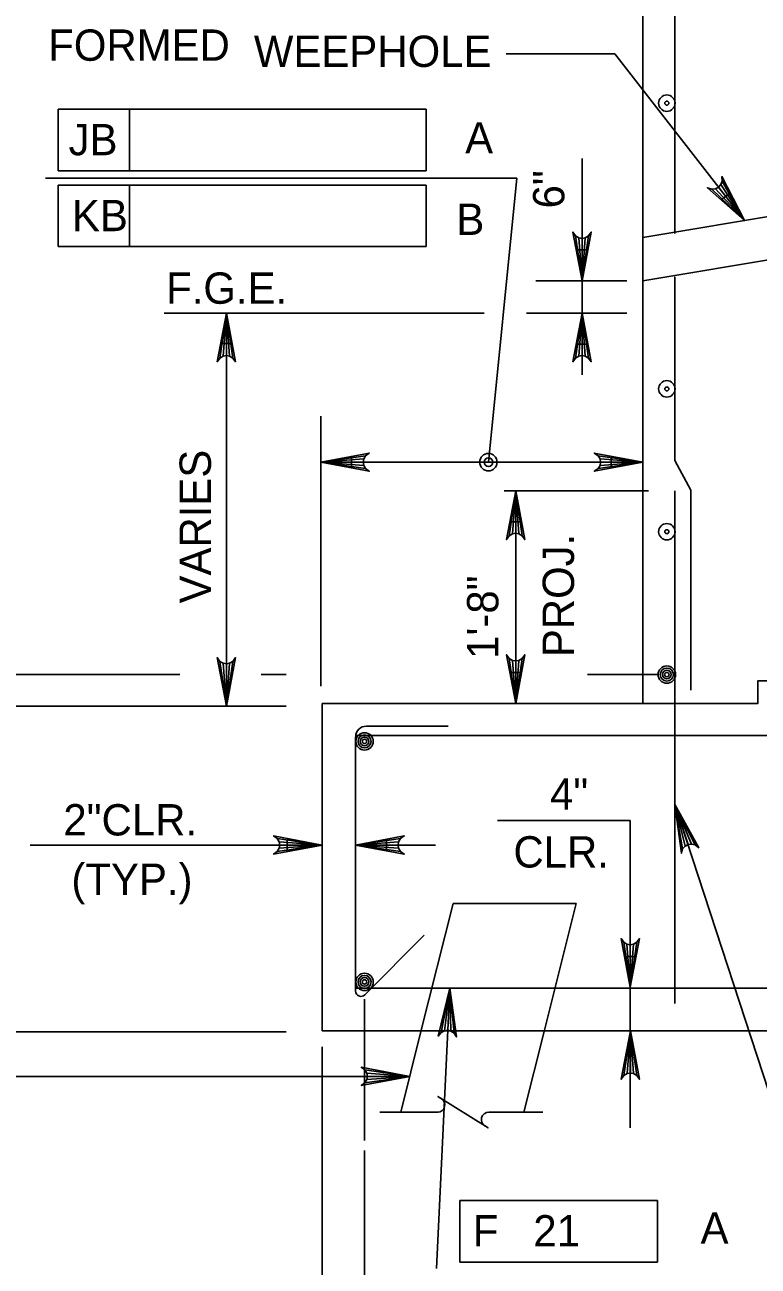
# Model space of a CAD drawing. Extents: x 638340 to 640242, y 295465 to 298435.
# Drawn here: x 639067.6 to 639137.8, y 296412.2 to 296531.1 of the extents above; entities that cross this region are included whole.
import ezdxf

# ---------------------------------------------------------------- set-up
doc = ezdxf.new("R2010")
doc.units = 0
for name, color, linetype in [('3', 7, 'Continuous'), ('Level 3', 7, 'Continuous'), ('Level 4', 7, 'Continuous'), ('Level 5', 7, 'Continuous'), ('Level 6', 7, 'Continuous'), ('Level 7', 7, 'Continuous'), ('Level 8', 7, 'Continuous'), ('Level 9', 7, 'Continuous')]:
    doc.layers.add(name, color=color, linetype=linetype)

# ---------------------------------------------------------------- blocks, each defined once
blk = doc.blocks.new('B')
at = {"layer": '3'}
blk.add_circle((0, 0), 0.16, dxfattribs=at)
for start, end in [(0, 180), (180, 0)]:
    blk.add_arc((0, 0), 0.0391, start, end, dxfattribs=at)

msp = doc.modelspace()

# ---------------------------------------------------------------- linework, layer by layer
at = {"layer": 'Level 3'}
for p, q in [((639124.03, 296528.33), (639113.63, 296528.33)), ((639136.46, 296512.36), (639124.03, 296528.33)), ((639104.42, 296430.4), (639047.18, 296430.4))]:
    msp.add_line(p, q, dxfattribs=at)
msp.add_lwpolyline([(639135.04, 296514.99), (639134.26, 296514.39), (639136.46, 296512.36)], close=True, dxfattribs=at)
msp.add_lwpolyline([(639104.42, 296430.4), (639099.77, 296429.53), (639100.13, 296429.78), (639100.31, 296430.09), (639100.37, 296430.4), (639100.31, 296430.71), (639100.13, 296431.02), (639099.77, 296431.27), (639104.42, 296430.4), (639100.13, 296431.02), (639100.31, 296430.71), (639104.42, 296430.4), (639100.37, 296430.4), (639100.31, 296430.09), (639104.42, 296430.4), (639100.13, 296429.78)], dxfattribs=at)
at = {"layer": 'Level 4'}
for p, q in [((639070.77, 296523.02), (639106, 296523.02)), ((639070.77, 296517.13), (639070.77, 296523.02)), ((639077.6, 296517.13), (639077.6, 296523.02)), ((639106, 296523.02), (639106, 296517.13)), ((639120.91, 296512.49), (639120.91, 296518.29)), ((639106, 296517.13), (639070.77, 296517.13)), ((639069.57, 296516.41), (639114.66, 296516.41)), ((639070.77, 296515.75), (639106, 296515.75)), ((639070.77, 296509.86), (639070.77, 296515.75)), ((639077.6, 296509.86), (639077.6, 296515.75)), ((639106, 296515.75), (639106, 296509.86)), ((639114.66, 296516.41), (639111.95, 296489.22)), ((639120.91, 296509.54), (639120.91, 296512.49)), ((639106, 296509.86), (639070.77, 296509.86)), ((639125.2, 296506.6), (639116.49, 296506.6)), ((639120.91, 296503.48), (639120.91, 296506.6)), ((639111.54, 296503.48), (639080.91, 296503.48)), ((639086.87, 296465.85), (639086.87, 296503.48)), ((639125.2, 296503.48), (639115.6, 296503.48)), ((639120.19, 296503.48), (639116.49, 296503.48)), ((639120.91, 296500.53), (639120.91, 296497.59)), ((639095.9, 296467.78), (639095.9, 296493.64)), ((639095.9, 296489.22), (639126.73, 296489.22)), ((639127.25, 296486.46), (639113.46, 296486.46)), ((639114.56, 296466.12), (639114.56, 296486.46)), ((639114.56, 296466.12), (639114.56, 296486.46)), ((639114.56, 296466.12), (639114.56, 296486.46)), ((639082.4, 296468.88), (639022.58, 296468.88)), ((639092.58, 296468.88), (639090.19, 296468.88)), ((639128.26, 296468.88), (639121.44, 296468.88)), ((639128.26, 296468.88), (639121.69, 296468.88)), ((639092.58, 296465.85), (639009.21, 296465.85)), ((639092.58, 296465.85), (639022.58, 296465.85)), ((639129.79, 296456.45), (639144.21, 296412.26)), ((639096.03, 296452.55), (639068.08, 296452.55)), ((639099.24, 296452.55), (639106.88, 296452.55)), ((639108.24, 296438.86), (639106.97, 296412)), ((639100.09, 296437.78), (639100.09, 296432.63)), ((639100.09, 296437.65), (639100.09, 296424.25)), ((639092.58, 296434.67), (638999.97, 296434.67)), ((639096.03, 296433.24), (639096.03, 296375.34)), ((639100.09, 296423.31), (639100.09, 296392.1)), ((639109.22, 296412.62), (639109.22, 296418.52)), ((639109.22, 296418.52), (639128.13, 296418.52)), ((639128.13, 296418.52), (639128.13, 296412.62)), ((639128.13, 296412.62), (639109.22, 296412.62))]:
    msp.add_line(p, q, dxfattribs=at)
for points in [[(639136.46, 296512.36), (639132.91, 296515.5), (639133.33, 296515.37), (639133.69, 296515.41), (639133.97, 296515.56), (639134.18, 296515.8), (639134.31, 296516.14), (639134.29, 296516.57), (639136.46, 296512.36), (639134.31, 296516.14), (639134.18, 296515.8), (639136.46, 296512.36), (639133.97, 296515.56), (639133.69, 296515.41), (639136.46, 296512.36), (639133.33, 296515.37)], [(639120.91, 296506.6), (639120.04, 296511.25), (639120.28, 296510.89), (639120.6, 296510.7), (639120.91, 296510.65), (639121.22, 296510.7), (639121.53, 296510.89), (639121.78, 296511.25), (639120.91, 296506.6), (639121.53, 296510.89), (639121.22, 296510.7), (639120.91, 296506.6), (639120.91, 296510.65), (639120.6, 296510.7), (639120.91, 296506.6), (639120.28, 296510.89)], [(639086.87, 296503.48), (639087.74, 296498.83), (639087.49, 296499.19), (639087.18, 296499.37), (639086.87, 296499.43), (639086.55, 296499.37), (639086.24, 296499.19), (639086, 296498.83), (639086.87, 296503.48), (639086.24, 296499.19), (639086.55, 296499.37), (639086.87, 296503.48), (639086.87, 296499.43), (639087.18, 296499.37), (639086.87, 296503.48), (639087.49, 296499.19)], [(639120.91, 296503.48), (639121.78, 296498.83), (639121.53, 296499.19), (639121.22, 296499.37), (639120.91, 296499.43), (639120.6, 296499.37), (639120.28, 296499.19), (639120.04, 296498.83), (639120.91, 296503.48), (639120.28, 296499.19), (639120.6, 296499.37), (639120.91, 296503.48), (639120.91, 296499.43), (639121.22, 296499.37), (639120.91, 296503.48), (639121.53, 296499.19)], [(639095.9, 296489.22), (639100.55, 296490.09), (639100.19, 296489.84), (639100.01, 296489.53), (639099.95, 296489.22), (639100.01, 296488.91), (639100.19, 296488.6), (639100.55, 296488.35), (639095.9, 296489.22), (639100.19, 296488.6), (639100.01, 296488.91), (639095.9, 296489.22), (639099.95, 296489.22), (639100.01, 296489.53), (639095.9, 296489.22), (639100.19, 296489.84)], [(639126.73, 296489.22), (639122.08, 296488.35), (639122.44, 296488.6), (639122.63, 296488.91), (639122.68, 296489.22), (639122.63, 296489.53), (639122.44, 296489.84), (639122.08, 296490.09), (639126.73, 296489.22), (639122.44, 296489.84), (639122.63, 296489.53), (639126.73, 296489.22), (639122.68, 296489.22), (639122.63, 296488.91), (639126.73, 296489.22), (639122.44, 296488.6)], [(639114.56, 296486.46), (639115.43, 296481.81), (639115.18, 296482.17), (639114.87, 296482.35), (639114.56, 296482.41), (639114.25, 296482.35), (639113.93, 296482.17), (639113.69, 296481.81), (639114.56, 296486.46), (639113.93, 296482.17), (639114.25, 296482.35), (639114.56, 296486.46), (639114.56, 296482.41), (639114.87, 296482.35), (639114.56, 296486.46), (639115.18, 296482.17)], [(639086.87, 296465.85), (639086, 296470.5), (639086.24, 296470.14), (639086.55, 296469.96), (639086.87, 296469.9), (639087.18, 296469.96), (639087.49, 296470.14), (639087.74, 296470.5), (639086.87, 296465.85), (639087.49, 296470.14), (639087.18, 296469.96), (639086.87, 296465.85), (639086.87, 296469.9), (639086.55, 296469.96), (639086.87, 296465.85), (639086.24, 296470.14)], [(639114.56, 296466.12), (639113.69, 296470.77), (639113.93, 296470.42), (639114.25, 296470.23), (639114.56, 296470.18), (639114.87, 296470.23), (639115.18, 296470.42), (639115.43, 296470.77), (639114.56, 296466.12), (639115.18, 296470.42), (639114.87, 296470.23), (639114.56, 296466.12), (639114.56, 296470.18), (639114.25, 296470.23), (639114.56, 296466.12), (639113.93, 296470.42)], [(639114.56, 296466.12), (639113.69, 296470.77), (639113.93, 296470.42), (639114.25, 296470.23), (639114.56, 296470.18), (639114.87, 296470.23), (639115.18, 296470.42), (639115.43, 296470.77), (639114.56, 296466.12), (639115.18, 296470.42), (639114.87, 296470.23), (639114.56, 296466.12), (639114.56, 296470.18), (639114.25, 296470.23), (639114.56, 296466.12), (639113.93, 296470.42)], [(639114.56, 296466.12), (639113.69, 296470.77), (639113.93, 296470.42), (639114.25, 296470.23), (639114.56, 296470.18), (639114.87, 296470.23), (639115.18, 296470.42), (639115.43, 296470.77), (639114.56, 296466.12), (639115.18, 296470.42), (639114.87, 296470.23), (639114.56, 296466.12), (639114.56, 296470.18), (639114.25, 296470.23), (639114.56, 296466.12), (639113.93, 296470.42)], [(639129.79, 296456.45), (639132.07, 296452.3), (639131.72, 296452.56), (639131.37, 296452.64), (639131.05, 296452.6), (639130.77, 296452.45), (639130.53, 296452.18), (639130.41, 296451.76), (639129.79, 296456.45), (639130.53, 296452.18), (639130.77, 296452.45), (639129.79, 296456.45), (639131.05, 296452.6), (639131.37, 296452.64), (639129.79, 296456.45), (639131.72, 296452.56)], [(639096.03, 296452.55), (639091.38, 296451.68), (639091.74, 296451.93), (639091.93, 296452.24), (639091.98, 296452.55), (639091.93, 296452.86), (639091.74, 296453.17), (639091.38, 296453.42), (639096.03, 296452.55), (639091.74, 296453.17), (639091.93, 296452.86), (639096.03, 296452.55), (639091.98, 296452.55), (639091.93, 296452.24), (639096.03, 296452.55), (639091.74, 296451.93)], [(639099.24, 296452.55), (639103.89, 296453.42), (639103.54, 296453.17), (639103.35, 296452.86), (639103.3, 296452.55), (639103.35, 296452.24), (639103.54, 296451.93), (639103.89, 296451.68), (639099.24, 296452.55), (639103.54, 296451.93), (639103.35, 296452.24), (639099.24, 296452.55), (639103.3, 296452.55), (639103.35, 296452.86), (639099.24, 296452.55), (639103.54, 296453.17)], [(639125.52, 296438.94), (639124.64, 296443.59), (639124.89, 296443.24), (639125.2, 296443.05), (639125.52, 296443), (639125.83, 296443.05), (639126.14, 296443.24), (639126.39, 296443.59), (639125.52, 296438.94), (639126.14, 296443.24), (639125.83, 296443.05), (639125.52, 296438.94), (639125.52, 296443), (639125.2, 296443.05), (639125.52, 296438.94), (639124.89, 296443.24)], [(639108.24, 296438.86), (639108.89, 296434.18), (639108.66, 296434.55), (639108.35, 296434.74), (639108.05, 296434.81), (639107.73, 296434.77), (639107.41, 296434.6), (639107.14, 296434.26), (639108.24, 296438.86), (639107.41, 296434.6), (639107.73, 296434.77), (639108.24, 296438.86), (639108.05, 296434.81), (639108.35, 296434.74), (639108.24, 296438.86), (639108.66, 296434.55)], [(639125.53, 296434.77), (639126.4, 296430.12), (639126.15, 296430.48), (639125.84, 296430.66), (639125.53, 296430.72), (639125.22, 296430.66), (639124.9, 296430.48), (639124.66, 296430.12), (639125.53, 296434.77), (639124.9, 296430.48), (639125.22, 296430.66), (639125.53, 296434.77), (639125.53, 296430.72), (639125.84, 296430.66), (639125.53, 296434.77), (639126.15, 296430.48)]]:
    msp.add_lwpolyline(points, dxfattribs=at)
for points in [[(639120.42, 296509.54), (639121.4, 296509.54), (639120.91, 296506.6)], [(639087.36, 296500.58), (639086.37, 296500.58), (639086.87, 296503.52)], [(639120.42, 296500.53), (639121.4, 296500.53), (639120.91, 296503.48)], [(639098.84, 296488.73), (639098.84, 296489.71), (639095.9, 296489.22)], [(639123.69, 296488.73), (639123.69, 296489.71), (639126.64, 296489.22)], [(639114.07, 296483.51), (639115.05, 296483.51), (639114.56, 296486.46)], [(639114.07, 296469.07), (639115.05, 296469.07), (639114.56, 296466.12)], [(639114.07, 296469.07), (639115.05, 296469.07), (639114.56, 296466.12)], [(639114.07, 296469.07), (639115.05, 296469.07), (639114.56, 296466.12)], [(639092.68, 296453.04), (639092.68, 296452.06), (639095.63, 296452.55)], [(639102.19, 296452.06), (639102.19, 296453.04), (639099.24, 296452.55)]]:
    msp.add_lwpolyline(points, close=True, dxfattribs=at)
at = {"layer": 'Level 5'}
for p, q in [((639126.64, 296489.22), (639126.64, 296489.22)), ((639126.64, 296466.11), (639126.64, 296466.11)), ((639126.64, 296466.11), (639126.64, 296466.11))]:
    msp.add_line(p, q, dxfattribs=at)
for radius in [0.832, 0.416]:
    msp.add_circle((639111.95, 296489.22), radius, dxfattribs=at)
at = {"layer": 'Level 6'}
for p, q in [((639129.79, 296511.12), (639129.79, 296585.14)), ((639129.79, 296489.38), (639129.79, 296506.98)), ((639131.33, 296486.55), (639129.79, 296489.38)), ((639129.79, 296437.38), (639129.79, 296486.46)), ((639131.33, 296467.4), (639131.33, 296486.55)), ((639131.33, 296467.4), (639131.33, 296486.55)), ((639108.11, 296463.95), (639100.27, 296463.95)), ((639099.24, 296438.57), (639099.24, 296462.92)), ((639206.88, 296463.05), (639099.25, 296463.05)), ((639125.52, 296454.89), (639112.82, 296454.89)), ((639125.52, 296425.47), (639125.52, 296454.89)), ((639105.81, 296443.91), (639100.12, 296438.21)), ((639099.24, 296438.86), (639206.88, 296438.86))]:
    msp.add_line(p, q, dxfattribs=at)
msp.add_lwpolyline([(639125.03, 296441.89), (639126.01, 296441.89), (639125.52, 296438.94)], close=True, dxfattribs=at)
for centre, radius in [((639129.02, 296468.88), 0.832), ((639129.02, 296468.88), 0.624), ((639129.02, 296468.88), 0.416), ((639129.02, 296468.88), 0.208), ((639100.09, 296462.48), 0.832), ((639100.09, 296462.48), 0.624), ((639100.09, 296462.48), 0.416), ((639100.09, 296462.48), 0.208), ((639100.09, 296439.44), 0.832), ((639100.09, 296439.44), 0.624), ((639100.09, 296439.44), 0.416), ((639100.09, 296439.44), 0.208)]:
    msp.add_circle(centre, radius, dxfattribs=at)
for centre, radius, start, end in [((639100.27, 296462.92), 1.02, 90, 180), ((639099.75, 296438.57), 0.511, 180, 315)]:
    msp.add_arc(centre, radius, start, end, dxfattribs=at)
at = {"layer": 'Level 7'}
msp.add_lwpolyline([(639126.73, 296466.12), (639137.74, 296466.12), (639137.74, 296468.28), (639144.92, 296468.28), (639144.92, 296466.12), (639156.55, 296466.12)], dxfattribs=at)
at = {"layer": 'Level 8'}
for p, q in [((639105.49, 296434.69), (639108.56, 296446.96)), ((639120.35, 296446.96), (639108.56, 296446.96)), ((639117.28, 296434.69), (639120.35, 296446.96)), ((639103.56, 296426.97), (639105.49, 296434.69)), ((639115.35, 296426.97), (639117.28, 296434.69)), ((639107.13, 296426.97), (639101.54, 296426.97)), ((639117.15, 296426.97), (639111.98, 296426.97))]:
    msp.add_line(p, q, dxfattribs=at)
msp.add_lwpolyline([(639111.62, 296425.65), (639111.92, 296425.46), (639107.12, 296428.48), (639107.44, 296428.27)], dxfattribs=at)
for centre, start, end in [((639107.06, 296427.67), 275.3286, 57.8672), ((639111.98, 296426.26), 90, 240)]:
    msp.add_arc(centre, 0.709, start, end, dxfattribs=at)
at = {"layer": 'Level 9'}
for p, q in [((639126.73, 296466.12), (639126.73, 296602.11)), ((639152.47, 296515.03), (639126.73, 296510.74)), ((639169.77, 296513.77), (639126.73, 296506.6)), ((639126.73, 296502.16), (639126.73, 296502.03)), ((639126.73, 296466.12), (639096.03, 296466.12)), ((639096.03, 296466.12), (639096.03, 296434.77)), ((639126.73, 296466.12), (639096.03, 296466.12)), ((639096.03, 296434.77), (639210.09, 296434.77))]:
    msp.add_line(p, q, dxfattribs=at)

# ---------------------------------------------------------------- block references
at = {"layer": 'Level 3', "xscale": 4.911876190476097, "yscale": 4.911876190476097, "rotation": 90}
for p in [(639129.02, 296523.6), (639129.02, 296496.24), (639129.02, 296482.56)]:
    msp.add_blockref('B', p, dxfattribs=at)

# ---------------------------------------------------------------- texts
at = {"layer": 'Level 3'}
for s, p in [('FORMED', (639069.82, 296527.66)), ('4"', (639117.84, 296455.95)), ('2"CLR.', (639071.27, 296453.47)), ('CLR.', (639114.34, 296450.4))]:
    msp.add_text(s, height=3, dxfattribs=at).set_placement(p)
for s, p in [('6"', (639119.21, 296513.52)), ('PROJ.', (639120.14, 296470.55)), ('1\'-8"', (639112.9, 296470.38))]:
    msp.add_text(s, height=3, rotation=90, dxfattribs=at).set_placement(p)
at = {"layer": 'Level 4'}
for s, p in [('WEEPHOLE', (639089.5, 296527.07)), ('JB', (639071.77, 296518.61)), ('A', (639109.72, 296518.78)), ('KB', (639072.09, 296511.34)), ('B', (639108.88, 296510.98)), ('F.G.E.', (639081.1, 296504.39)), ('(TYP.)', (639072.04, 296447.78)), ('F   21', (639110.45, 296414.11)), ('A', (639132.25, 296414.38))]:
    msp.add_text(s, height=3, dxfattribs=at).set_placement(p)
msp.add_text('VARIES', height=3, rotation=90, dxfattribs=at).set_placement((639085.39, 296475.69))

doc.saveas('drawing.dxf')
